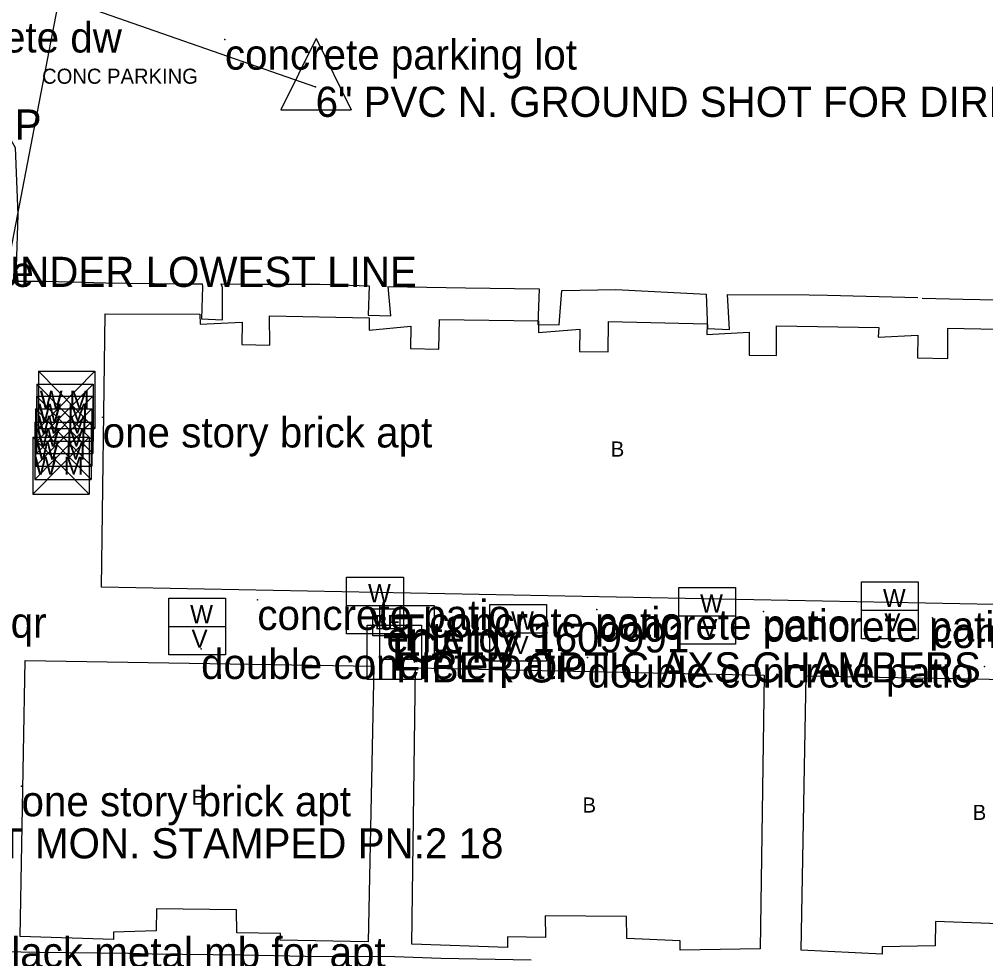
# Model space of a CAD drawing. Extents: x 1802180 to 1804859, y 572524 to 575172.
# Drawn here: x 1803305.5 to 1803465.6, y 573011.4 to 573167.1 of the extents above; entities that cross this region are included whole.
import ezdxf

# ---------------------------------------------------------------- set-up
doc = ezdxf.new("R2010")
doc.units = 0
for name, color, linetype in [('S_BUILDING', 7, 'Continuous'), ('S_BUILDING_ANNOT', 7, 'Continuous'), ('S_CAL_CORNER', 7, 'Continuous'), ('S_ELECTRIC_UTILITIES', 7, 'Continuous'), ('S_ELECTRIC_UTILITIES_ANNOT', 7, 'Continuous'), ('S_MAILBOX_ANNOT', 7, 'Continuous'), ('S_MSC_PT_SYM', 7, 'Continuous'), ('S_PARKING', 7, 'Continuous'), ('S_PARKING_ANNOT', 7, 'Continuous'), ('S_PRIMARY_CTL_ANNOT', 7, 'Continuous'), ('S_SANITARY_SEWER', 7, 'Continuous'), ('S_SANITARY_SEWER_ANNOT', 7, 'Continuous'), ('S_SIDE_DRAIN_ANNOT', 7, 'Continuous'), ('S_SURVEY_TEXT_ANNOT', 7, 'Continuous'), ('S_TELEPHONE_UTILITIES', 7, 'Continuous'), ('S_TELEPHONE_UTILITIES_ANNOT', 7, 'Continuous'), ('S_UTILITY_POLE_ANNOT', 7, 'Continuous'), ('S_UTL_PT_SYM', 7, 'Continuous'), ('S_WATER_UTILITIES', 7, 'Continuous')]:
    doc.layers.add(name, color=color, linetype=linetype)

msp = doc.modelspace()

# ---------------------------------------------------------------- linework, layer by layer
at = {"layer": 'S_BUILDING'}
for points in [[(1803489.83, 573069.64), (1803319.1, 573072.97), (1803319.72, 573118.26), (1803335.36, 573118.2), (1803335.44, 573116.56), (1803342.41, 573116.88), (1803342.36, 573113.18), (1803346.98, 573113.06), (1803346.95, 573117.97), (1803363.45, 573117.63), (1803363.46, 573115.57), (1803370.35, 573116.24), (1803370.3, 573112.54), (1803374.99, 573112.43), (1803375.11, 573117.33), (1803391.53, 573117.13), (1803391.54, 573115.21), (1803398.37, 573115.74), (1803398.31, 573112.05), (1803403.08, 573112), (1803403.12, 573116.98), (1803419.48, 573116.63), (1803419.41, 573114.86), (1803426.45, 573115.25), (1803426.47, 573111.41), (1803430.95, 573111.36), (1803430.99, 573116.27), (1803447.91, 573116), (1803447.85, 573114.43), (1803454.39, 573114.75), (1803454.34, 573110.98), (1803459.39, 573110.87), (1803459.36, 573115.91), (1803475.71, 573115.57)], [(1803305.6, 573015.09), (1803306.44, 573060.81), (1803364.24, 573059.9), (1803363.27, 573014.18), (1803348.69, 573014.46), (1803348.76, 573015.6), (1803341.5, 573015.7), (1803341.48, 573019.47), (1803328.19, 573019.69), (1803328.13, 573015.99), (1803321.1, 573015.81), (1803321.1, 573014.6), (1803305.6, 573015.09)], [(1803371.14, 573059.58), (1803428.95, 573058.38), (1803428.26, 573013.02), (1803415.03, 573012.81), (1803415.03, 573014.37), (1803406.14, 573014.75), (1803406.12, 573018.38), (1803392.61, 573018.52), (1803392.7, 573014.9), (1803386.37, 573015.01), (1803386.38, 573013.23), (1803370.52, 573013.79), (1803371.14, 573059.58)], [(1803435.9, 573058.27), (1803493.55, 573057.25), (1803492.78, 573011.74), (1803479.91, 573011.58), (1803479.95, 573012.63), (1803470.75, 573013.22), (1803470.82, 573017.09), (1803457.31, 573017.57), (1803457.28, 573013.52), (1803448.5, 573013.38), (1803448.51, 573012.15), (1803435.08, 573012.81), (1803435.9, 573058.27)]]:
    msp.add_lwpolyline(points, dxfattribs=at)
at = {"layer": 'S_CAL_CORNER'}
for p, q in [((1803354.66, 573163.91), (1803348.79, 573152.09)), ((1803354.66, 573163.91), (1803360.48, 573152.09)), ((1803348.79, 573152.09), (1803360.48, 573152.09))]:
    msp.add_line(p, q, dxfattribs=at)
at = {"layer": 'S_ELECTRIC_UTILITIES'}
msp.add_lwpolyline([(1803364.05, 573064.91), (1803364.05, 573069.41), (1803368.55, 573069.41), (1803368.55, 573064.91)], close=True, dxfattribs=at)
at = {"layer": 'S_MSC_PT_SYM'}
for points in [[(1803339.55, 573163.75), (1803339.55, 573163.8), (1803339.55, 573163.75), (1803339.5, 573163.75), (1803339.55, 573163.75), (1803339.55, 573163.7), (1803339.55, 573163.75), (1803339.6, 573163.75)], [(1803319.28, 573101.13), (1803319.28, 573101.18), (1803319.28, 573101.13), (1803319.23, 573101.13), (1803319.28, 573101.13), (1803319.28, 573101.08), (1803319.28, 573101.13), (1803319.33, 573101.13)], [(1803344.92, 573070.88), (1803344.92, 573070.93), (1803344.92, 573070.88), (1803344.87, 573070.88), (1803344.92, 573070.88), (1803344.92, 573070.83), (1803344.92, 573070.88), (1803344.97, 573070.88)], [(1803373.42, 573069.63), (1803373.42, 573069.68), (1803373.42, 573069.63), (1803373.37, 573069.63), (1803373.42, 573069.63), (1803373.42, 573069.58), (1803373.42, 573069.63), (1803373.47, 573069.63)], [(1803401.19, 573069.28), (1803401.19, 573069.33), (1803401.19, 573069.28), (1803401.14, 573069.28), (1803401.19, 573069.28), (1803401.19, 573069.23), (1803401.19, 573069.28), (1803401.24, 573069.28)], [(1803428.8, 573068.95), (1803428.8, 573069), (1803428.8, 573068.95), (1803428.75, 573068.95), (1803428.8, 573068.95), (1803428.8, 573068.9), (1803428.8, 573068.95), (1803428.85, 573068.95)], [(1803456.82, 573067.9), (1803456.82, 573067.95), (1803456.82, 573067.9), (1803456.77, 573067.9), (1803456.82, 573067.9), (1803456.82, 573067.85), (1803456.82, 573067.9), (1803456.87, 573067.9)], [(1803335.6, 573062.76), (1803335.6, 573062.81), (1803335.6, 573062.76), (1803335.55, 573062.76), (1803335.6, 573062.76), (1803335.6, 573062.71), (1803335.6, 573062.76), (1803335.65, 573062.76)], [(1803399.66, 573061.34), (1803399.66, 573061.39), (1803399.66, 573061.34), (1803399.61, 573061.34), (1803399.66, 573061.34), (1803399.66, 573061.29), (1803399.66, 573061.34), (1803399.71, 573061.34)], [(1803465.45, 573059.84), (1803465.45, 573059.89), (1803465.45, 573059.84), (1803465.4, 573059.84), (1803465.45, 573059.84), (1803465.45, 573059.79), (1803465.45, 573059.84), (1803465.5, 573059.84)], [(1803305.83, 573040), (1803305.83, 573040.05), (1803305.83, 573040), (1803305.78, 573040), (1803305.83, 573040), (1803305.83, 573039.95), (1803305.83, 573040), (1803305.88, 573040)]]:
    msp.add_lwpolyline(points, dxfattribs=at)
at = {"layer": 'S_PARKING'}
for points in [[(1803466.04, 573185.77), (1803467.47, 573185.74), (1803502.59, 573185.02), (1803501.94, 573147.56), (1803501.31, 573119.9), (1803461.91, 573120.67), (1803455.13, 573120.8)], [(1803272.22, 573153.62), (1803276.76, 573156.03), (1803283.12, 573156.53), (1803289.76, 573155.63), (1803295.36, 573154.41), (1803299.49, 573152.13), (1803302.62, 573149.58), (1803304.78, 573145.84), (1803305.21, 573134.7), (1803304.96, 573126.07), (1803305.2, 573123.69), (1803309.92, 573123.68), (1803319.81, 573123.41), (1803331.78, 573123.25), (1803335.8, 573123.23), (1803335.81, 573122.76), (1803335.65, 573117.44), (1803339.14, 573117.28)], [(1803305.2, 573123.69), (1803309.92, 573123.68), (1803319.81, 573123.41), (1803331.78, 573123.25), (1803335.8, 573123.23), (1803335.81, 573122.76), (1803335.65, 573117.44), (1803339.14, 573117.28), (1803339.16, 573122.62), (1803338.9, 573123.23), (1803342.91, 573123.21), (1803355.26, 573123.2), (1803363.43, 573122.92), (1803363.27, 573118.05), (1803367.05, 573117.96), (1803366.63, 573122.81), (1803379.45, 573122.56), (1803391.63, 573122.44), (1803391.42, 573116.49), (1803394.97, 573116.45), (1803395.39, 573122.16), (1803404.32, 573122.33), (1803419.3, 573121.56), (1803419.56, 573115.84), (1803423.19, 573115.7), (1803422.85, 573121.48), (1803436.41, 573121.4), (1803439.42, 573121.38), (1803454.41, 573120.97)], [(1803339.14, 573117.28), (1803339.16, 573122.62), (1803338.9, 573123.23), (1803342.91, 573123.21), (1803355.26, 573123.2), (1803363.43, 573122.92), (1803363.27, 573118.05)], [(1803363.27, 573118.05), (1803367.05, 573117.96), (1803366.63, 573122.81), (1803379.45, 573122.56), (1803391.63, 573122.44), (1803391.42, 573116.49), (1803394.97, 573116.45)], [(1803394.97, 573116.45), (1803395.39, 573122.16), (1803404.32, 573122.33), (1803419.3, 573121.56), (1803419.56, 573115.84)], [(1803419.56, 573115.84), (1803423.19, 573115.7), (1803422.85, 573121.48), (1803436.41, 573121.4), (1803439.42, 573121.38), (1803454.41, 573120.97)], [(1803270.73, 573010.53), (1803272.33, 573013.18), (1803274.47, 573013.01), (1803283.9, 573012.93), (1803293.57, 573012.71), (1803303.01, 573012.57), (1803308.51, 573012.47), (1803323.55, 573012.32), (1803327.49, 573012.2), (1803342.61, 573012.05), (1803352.87, 573011.83), (1803367.72, 573011.79), (1803375.31, 573011.48), (1803390.31, 573011.23)], [(1803270.73, 573010.53), (1803272.33, 573013.18), (1803274.47, 573013.01), (1803283.9, 573012.93), (1803293.57, 573012.71), (1803303.01, 573012.57), (1803308.51, 573012.47), (1803323.55, 573012.32), (1803327.49, 573012.2), (1803342.61, 573012.05), (1803352.87, 573011.83), (1803367.72, 573011.79), (1803375.31, 573011.48), (1803390.31, 573011.23)]]:
    msp.add_lwpolyline(points, dxfattribs=at)
at = {"layer": 'S_SANITARY_SEWER'}
msp.add_line((1803306.51, 573172.68), (1803354.58, 573155.92), dxfattribs=at)
at = {"layer": 'S_TELEPHONE_UTILITIES'}
for points in [[(1803365.22, 573060.96), (1803365.22, 573069.96), (1803374.22, 573069.96), (1803374.22, 573060.96)], [(1803363.15, 573057.66), (1803363.15, 573066.66), (1803372.15, 573066.66), (1803372.15, 573057.66)]]:
    msp.add_lwpolyline(points, close=True, dxfattribs=at)
at = {"layer": 'S_UTL_PT_SYM'}
msp.add_lwpolyline([(1803354.58, 573155.92), (1803354.58, 573155.97), (1803354.58, 573155.92), (1803354.53, 573155.92), (1803354.58, 573155.92), (1803354.58, 573155.87), (1803354.58, 573155.92), (1803354.63, 573155.92)], dxfattribs=at)
at = {"layer": 'S_WATER_UTILITIES'}
for p, q in [((1803301.21, 573114.11), (1803313.18, 573176.27)), ((1803308.65, 573108.75), (1803317.99, 573108.75)), ((1803308.65, 573108.75), (1803308.65, 573099.26)), ((1803308.65, 573108.75), (1803317.99, 573099.26)), ((1803317.99, 573108.75), (1803308.65, 573099.26)), ((1803317.99, 573108.75), (1803317.99, 573099.26)), ((1803308.39, 573106.64), (1803317.73, 573106.64)), ((1803308.39, 573106.64), (1803308.39, 573097.15)), ((1803308.39, 573106.64), (1803317.73, 573097.15)), ((1803317.73, 573106.64), (1803308.39, 573097.15)), ((1803317.73, 573106.64), (1803317.73, 573097.15)), ((1803308.3, 573104.63), (1803317.64, 573104.63)), ((1803308.3, 573104.63), (1803308.3, 573095.13)), ((1803308.3, 573104.63), (1803317.64, 573095.13)), ((1803317.64, 573104.63), (1803308.3, 573095.13)), ((1803317.64, 573104.63), (1803317.64, 573095.13)), ((1803308.13, 573102.51), (1803317.47, 573102.51)), ((1803308.13, 573102.51), (1803308.13, 573093.02)), ((1803308.13, 573102.51), (1803317.47, 573093.02)), ((1803317.47, 573102.51), (1803308.13, 573093.02)), ((1803317.47, 573102.51), (1803317.47, 573093.02)), ((1803308.04, 573100.32), (1803317.38, 573100.32)), ((1803308.04, 573100.32), (1803308.04, 573090.83)), ((1803308.04, 573100.32), (1803317.38, 573090.83)), ((1803317.38, 573100.32), (1803308.04, 573090.83)), ((1803317.38, 573100.32), (1803317.38, 573090.83)), ((1803307.7, 573097.86), (1803317.04, 573097.86)), ((1803307.7, 573097.86), (1803307.7, 573088.37)), ((1803307.7, 573097.86), (1803317.04, 573088.37)), ((1803317.04, 573097.86), (1803307.7, 573088.37)), ((1803308.65, 573099.26), (1803317.99, 573099.26)), ((1803317.04, 573097.86), (1803317.04, 573088.37)), ((1803308.39, 573097.15), (1803317.73, 573097.15)), ((1803308.3, 573095.13), (1803317.64, 573095.13)), ((1803308.13, 573093.02), (1803317.47, 573093.02)), ((1803308.04, 573090.83), (1803317.38, 573090.83)), ((1803307.7, 573088.37), (1803317.04, 573088.37)), ((1803359.71, 573074.64), (1803369.13, 573074.64)), ((1803359.71, 573065.22), (1803359.71, 573074.64)), ((1803369.13, 573074.64), (1803369.13, 573065.22)), ((1803445.06, 573073.85), (1803454.48, 573073.85)), ((1803445.06, 573064.43), (1803445.06, 573073.85)), ((1803454.48, 573073.85), (1803454.48, 573064.43)), ((1803414.76, 573072.93), (1803424.17, 573072.93)), ((1803414.76, 573063.51), (1803414.76, 573072.93)), ((1803424.17, 573072.93), (1803424.17, 573063.51)), ((1803330.23, 573071.16), (1803339.64, 573071.16)), ((1803330.23, 573061.75), (1803330.23, 573071.16)), ((1803339.64, 573071.16), (1803339.64, 573061.75)), ((1803359.71, 573069.95), (1803369.13, 573069.95)), ((1803383.43, 573070.11), (1803392.84, 573070.11)), ((1803383.43, 573060.69), (1803383.43, 573070.11)), ((1803392.84, 573070.11), (1803392.84, 573060.69)), ((1803445.06, 573069.16), (1803454.48, 573069.16)), ((1803414.76, 573068.24), (1803424.17, 573068.24)), ((1803330.23, 573066.47), (1803339.64, 573066.47)), ((1803369.13, 573065.22), (1803359.71, 573065.22)), ((1803383.43, 573065.42), (1803392.84, 573065.42)), ((1803454.48, 573064.43), (1803445.06, 573064.43)), ((1803424.17, 573063.51), (1803414.76, 573063.51)), ((1803339.64, 573061.75), (1803330.23, 573061.75)), ((1803392.84, 573060.69), (1803383.43, 573060.69))]:
    msp.add_line(p, q, dxfattribs=at)

# ---------------------------------------------------------------- texts
at = {"layer": 'S_BUILDING_ANNOT'}
for p in [(1803403.51, 573094.62), (1803334.03, 573036.91), (1803398.83, 573035.62), (1803463.51, 573034.4)]:
    msp.add_text('B', height=2.5, dxfattribs=at).set_placement(p)
at = {"layer": 'S_ELECTRIC_UTILITIES'}
msp.add_text('BE', height=2.4, rotation=360, dxfattribs=at).set_placement((1803364.36, 573065.96))
at = {"layer": 'S_ELECTRIC_UTILITIES_ANNOT'}
for s, p in [('lowest telephone line ', (1803245.42, 573122.74)), ('entergy 1609991', (1803366.32, 573062.16))]:
    msp.add_text(s, height=5, dxfattribs=at).set_placement(p)
at = {"layer": 'S_MAILBOX_ANNOT'}
msp.add_text('15 count black metal mb for apt', height=5, dxfattribs=at).set_placement((1803272.91, 573009.96))
at = {"layer": 'S_PARKING_ANNOT'}
msp.add_text('CONC PARKING', height=2.5, dxfattribs=at).set_placement((1803309.24, 573156.41))
at = {"layer": 'S_PRIMARY_CTL_ANNOT'}
msp.add_text('PD:STD ARDOT MON. STAMPED PN:2 18', height=5, dxfattribs=at).set_placement((1803256.42, 573028.02))
at = {"layer": 'S_SANITARY_SEWER_ANNOT'}
msp.add_text('6" PVC N. GROUND SHOT FOR DIRECTION', height=5, dxfattribs=at).set_placement((1803354.58, 573150.92))
at = {"layer": 'S_SIDE_DRAIN_ANNOT'}
msp.add_text('30" CMP', height=5, dxfattribs=at).set_placement((1803282.63, 573147.15))
at = {"layer": 'S_SURVEY_TEXT_ANNOT'}
for s, p in [('concrete dw', (1803286.42, 573161.59)), ('concrete parking lot', (1803339.55, 573158.75)), ('POINT ON ROAD UNDER LOWEST LINE ', (1803245.42, 573122.74)), ('one story brick apt', (1803319.28, 573096.13)), ('concrete patio', (1803344.92, 573065.88)), ('concrete patio', (1803373.42, 573064.63)), ('concrete patio', (1803401.19, 573064.28)), ('concrete patio', (1803428.8, 573063.95)), ('concrete patio', (1803456.82, 573062.9)), ('double concrete patio', (1803335.6, 573057.76)), ('double concrete patio', (1803399.66, 573056.34)), ('one story brick apt', (1803305.83, 573035))]:
    msp.add_text(s, height=5, dxfattribs=at).set_placement(p)
at = {"layer": 'S_TELEPHONE_UTILITIES'}
for p in [(1803367.78, 573062.46), (1803365.72, 573059.16)]:
    msp.add_text('T', height=6, rotation=360, dxfattribs=at).set_placement(p)
at = {"layer": 'S_TELEPHONE_UTILITIES_ANNOT'}
for s, p in [('CATV ', (1803369.95, 573060.48)), ('FIBER OPTIC AXS CHAMBERS ', (1803367.88, 573057.18))]:
    msp.add_text(s, height=5, dxfattribs=at).set_placement(p)
at = {"layer": 'S_UTILITY_POLE_ANNOT'}
msp.add_text('14595w 40qr', height=5, dxfattribs=at).set_placement((1803271.32, 573064.6))
at = {"layer": 'S_WATER_UTILITIES'}
for s, p in [('W M', (1803308.86, 573102.52)), ('W M', (1803308.59, 573100.41)), ('W M', (1803308.5, 573098.39)), ('W M', (1803308.34, 573096.28)), ('W M', (1803308.24, 573094.09)), ('W M', (1803307.91, 573091.63)), ('W', (1803363.27, 573070.48)), ('W', (1803448.61, 573069.69)), ('W', (1803418.31, 573068.77)), ('W', (1803333.78, 573067)), ('V', (1803363.5, 573066.42)), ('W', (1803386.98, 573065.95)), ('V', (1803418.54, 573064.71)), ('V', (1803448.85, 573065.63)), ('V', (1803334.01, 573062.94)), ('V', (1803387.21, 573061.89))]:
    msp.add_text(s, height=3, rotation=360, dxfattribs=at).set_placement(p)

doc.saveas('drawing.dxf')
